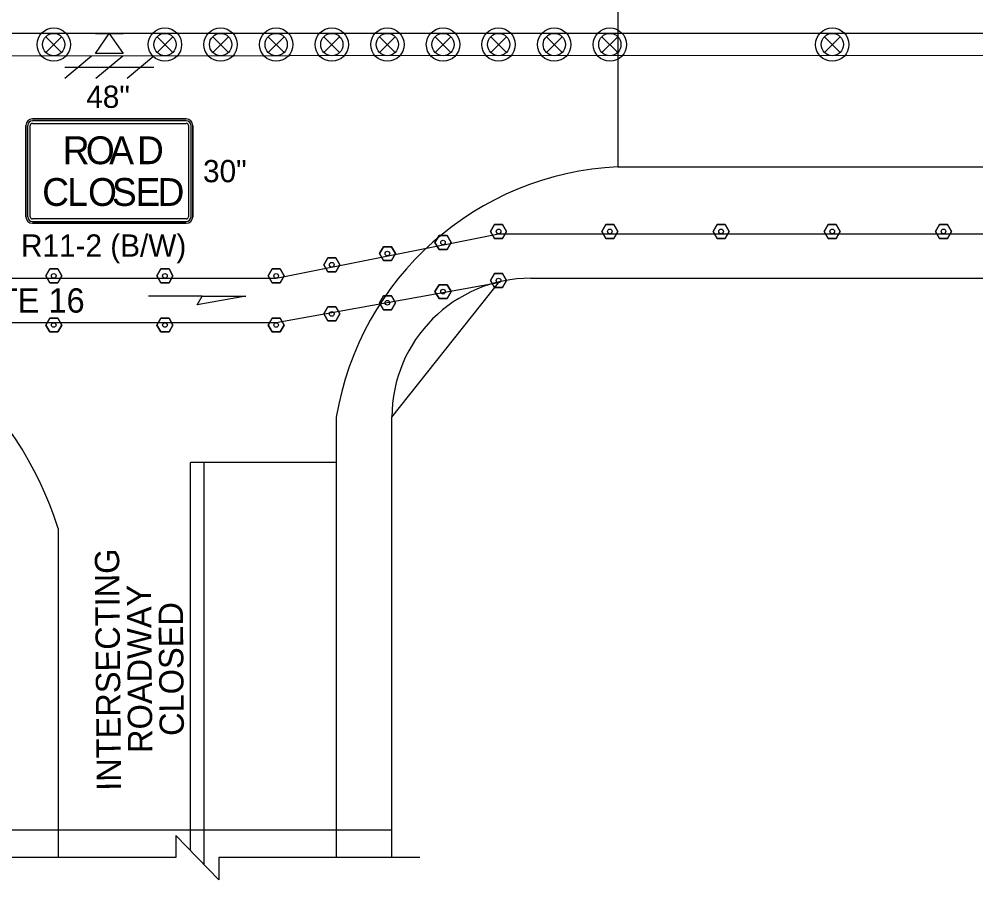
# Model space of a CAD drawing. Extents: x 99958 to 100176, y 99935 to 100011.
# Drawn here: x 100151.034 to 100153.787, y 99972.342 to 99974.818 of the extents above; entities that cross this region are included whole.
import ezdxf

# ---------------------------------------------------------------- set-up
doc = ezdxf.new("R2010")
doc.units = 0
for name, color, linetype in [('RD_ED_ShoulderPavedEdge', 7, 'Continuous'), ('RD_MK_LineDblYellowCenter', 7, 'Continuous'), ('RD_MK_LineEdgeWhite', 7, 'Continuous'), ('RD_MK_LineEdgeYellow', 7, 'Continuous'), ('RD_MK_LineLane', 7, 'Continuous'), ('RD_MK_LineStop', 7, 'Continuous'), ('SH_DE_DetailBody1Text', 7, 'Continuous'), ('TR_SN_ConstructionSigns', 7, 'Continuous'), ('TR_WZ_BarricadeType3', 7, 'Continuous'), ('TR_WZ_PortableSignMountBlk-Wht', 7, 'Continuous'), ('TR_WZ_TrafficSafetyDrum', 7, 'Continuous'), ('TR_WZ_TubularMarker', 7, 'Continuous'), ('TR_WZ_WorkZoneDetails', 7, 'Continuous'), ('TR_WZ_WorkZoneTextCurrent', 7, 'Continuous')]:
    doc.layers.add(name, color=color, linetype=linetype)

msp = doc.modelspace()

# ---------------------------------------------------------------- linework, layer by layer
at = {"layer": 'RD_ED_ShoulderPavedEdge'}
msp.add_line((100152.5069, 99974.0725), (100155.43, 99974.0725), dxfattribs=at)
msp.add_lwpolyline([(100152.1069, 99972.4059), (100152.1069, 99973.6724)], dxfattribs=at)
msp.add_arc((100152.5069, 99973.6724), 0.4, 90, 180, dxfattribs=at)
at = {"layer": 'RD_MK_LineDblYellowCenter'}
for p, q in [((100151.5269, 99972.4266), (100151.5269, 99973.5425)), ((100151.5669, 99972.3852), (100151.5669, 99973.5425))]:
    msp.add_line(p, q, dxfattribs=at)
at = {"layer": 'RD_MK_LineEdgeWhite'}
for p, q in [((100151.9469, 99973.6724), (100151.9469, 99972.4059)), ((100151.1469, 99973.3524), (100151.1469, 99972.4059))]:
    msp.add_line(p, q, dxfattribs=at)
for centre, radius, start, end in [((100152.7969, 99973.5319), 0.8615, 92.6555, 170.6116), ((100152.7969, 99973.5319), 0.8615, 92.6555, 170.6116), ((100150.132, 99973.0262), 1.0661, 17.8172, 78.9158)]:
    msp.add_arc(centre, radius, start, end, dxfattribs=at)
at = {"layer": 'RD_MK_LineEdgeYellow'}
msp.add_line((100152.7569, 99974.3924), (100155.43, 99974.3924), dxfattribs=at)
at = {"layer": 'RD_MK_LineLane'}
msp.add_lwpolyline([(100155.43, 99974.7764), (100148.195, 99974.7764)], dxfattribs=at)
at = {"layer": 'RD_MK_LineStop'}
msp.add_line((100151.9469, 99973.5425), (100151.5269, 99973.5425), dxfattribs=at)
at = {"layer": 'TR_SN_ConstructionSigns'}
for p, q in [((100151.0538, 99974.2492), (100151.0538, 99974.5117)), ((100151.0538, 99974.5117), (100151.0538, 99974.2492)), ((100151.0538, 99974.5117), (100151.0538, 99974.2492)), ((100151.0588, 99974.5117), (100151.0588, 99974.2492)), ((100151.0663, 99974.2492), (100151.0663, 99974.5117)), ((100151.0726, 99974.5304), (100151.5151, 99974.5304)), ((100151.5151, 99974.5304), (100151.0726, 99974.5304)), ((100151.5151, 99974.5304), (100151.0726, 99974.5304)), ((100151.5151, 99974.5254), (100151.0726, 99974.5254)), ((100151.0726, 99974.5179), (100151.5151, 99974.5179)), ((100151.5213, 99974.5117), (100151.5213, 99974.2492)), ((100151.5288, 99974.2492), (100151.5288, 99974.5117)), ((100151.5338, 99974.5117), (100151.5338, 99974.2492)), ((100151.5338, 99974.2492), (100151.5338, 99974.5117)), ((100151.5338, 99974.2492), (100151.5338, 99974.5117)), ((100151.5151, 99974.2429), (100151.0726, 99974.2429)), ((100151.0726, 99974.2354), (100151.5151, 99974.2354)), ((100151.5151, 99974.2304), (100151.0726, 99974.2304)), ((100151.0726, 99974.2304), (100151.5151, 99974.2304)), ((100151.0726, 99974.2304), (100151.5151, 99974.2304))]:
    msp.add_line(p, q, dxfattribs=at)
for centre, radius, start, end in [((100151.0726, 99974.5117), 0.0187, 90, 180), ((100151.0726, 99974.5117), 0.0187, 90, 180), ((100151.0726, 99974.5117), 0.0187, 90, 180), ((100151.0726, 99974.5117), 0.0137, 90, 180), ((100151.0726, 99974.5117), 0.00625, 90, 180), ((100151.5151, 99974.5117), 0.0187, 0, 90), ((100151.5151, 99974.5117), 0.0187, 0, 90), ((100151.5151, 99974.5117), 0.0187, 0, 90), ((100151.5151, 99974.5117), 0.0137, 0, 90), ((100151.5151, 99974.5117), 0.00625, 0, 90), ((100151.0726, 99974.2492), 0.0187, 180, 270), ((100151.0726, 99974.2492), 0.0187, 180, 270), ((100151.0726, 99974.2492), 0.0187, 180, 270), ((100151.0726, 99974.2492), 0.0137, 180, 270), ((100151.0726, 99974.2492), 0.00625, 180, 270), ((100151.5151, 99974.2492), 0.0137, 270, 0), ((100151.5151, 99974.2492), 0.00625, 270, 0), ((100151.5151, 99974.2492), 0.0187, 270, 0), ((100151.5151, 99974.2492), 0.0187, 270, 0), ((100151.5151, 99974.2492), 0.0187, 270, 0)]:
    msp.add_arc(centre, radius, start, end, dxfattribs=at)
at = {"layer": 'TR_WZ_BarricadeType3'}
for p, q in [((100151.2427, 99974.711), (100151.1656, 99974.647)), ((100151.3325, 99974.711), (100151.2553, 99974.647)), ((100151.4223, 99974.711), (100151.3451, 99974.647)), ((100151.1659, 99974.679), (100151.4219, 99974.679))]:
    msp.add_line(p, q, dxfattribs=at)
at = {"layer": 'TR_WZ_PortableSignMountBlk-Wht'}
msp.add_line((100151.2539, 99974.7764), (100151.3339, 99974.7764), dxfattribs=at)
msp.add_lwpolyline([(100151.2938, 99974.7764), (100151.3339, 99974.719), (100151.2539, 99974.719)], close=True, dxfattribs=at)
at = {"layer": 'TR_WZ_TrafficSafetyDrum'}
for p, q in [((100151.1113, 99974.7671), (100151.1565, 99974.7218)), ((100151.1565, 99974.7671), (100151.1113, 99974.7218)), ((100151.4313, 99974.7671), (100151.4765, 99974.7218)), ((100151.4765, 99974.7671), (100151.4313, 99974.7218)), ((100151.5913, 99974.7671), (100151.6365, 99974.7218)), ((100151.6365, 99974.7671), (100151.5913, 99974.7218)), ((100151.7513, 99974.7671), (100151.7965, 99974.7218)), ((100151.7965, 99974.7671), (100151.7513, 99974.7218)), ((100151.9113, 99974.7671), (100151.9565, 99974.7218)), ((100151.9565, 99974.7671), (100151.9113, 99974.7218)), ((100152.0713, 99974.7671), (100152.1165, 99974.7218)), ((100152.1165, 99974.7671), (100152.0713, 99974.7218)), ((100152.2313, 99974.7671), (100152.2765, 99974.7218)), ((100152.2765, 99974.7671), (100152.2313, 99974.7218)), ((100152.3913, 99974.7671), (100152.4365, 99974.7218)), ((100152.4365, 99974.7671), (100152.3913, 99974.7218)), ((100152.5513, 99974.7671), (100152.5965, 99974.7218)), ((100152.5965, 99974.7671), (100152.5513, 99974.7218)), ((100152.7113, 99974.7671), (100152.7565, 99974.7218)), ((100152.7565, 99974.7671), (100152.7113, 99974.7218)), ((100153.3513, 99974.7671), (100153.3965, 99974.7218)), ((100153.3965, 99974.7671), (100153.3513, 99974.7218))]:
    msp.add_line(p, q, dxfattribs=at)
for centre, radius in [((100151.1339, 99974.7445), 0.048), ((100151.1339, 99974.7445), 0.048), ((100151.4539, 99974.7445), 0.048), ((100151.4539, 99974.7445), 0.048), ((100151.6139, 99974.7445), 0.048), ((100151.6139, 99974.7445), 0.048), ((100151.7739, 99974.7445), 0.048), ((100151.7739, 99974.7445), 0.048), ((100151.9339, 99974.7445), 0.048), ((100151.9339, 99974.7445), 0.048), ((100152.0939, 99974.7445), 0.048), ((100152.0939, 99974.7445), 0.048), ((100152.2539, 99974.7445), 0.048), ((100152.2539, 99974.7445), 0.048), ((100152.4139, 99974.7445), 0.048), ((100152.4139, 99974.7445), 0.048), ((100152.5739, 99974.7445), 0.048), ((100152.5739, 99974.7445), 0.048), ((100152.7339, 99974.7445), 0.048), ((100152.7339, 99974.7445), 0.048), ((100153.3739, 99974.7445), 0.048), ((100153.3739, 99974.7445), 0.048), ((100151.1339, 99974.7445), 0.032), ((100151.4539, 99974.7445), 0.032), ((100151.6139, 99974.7445), 0.032), ((100151.7739, 99974.7445), 0.032), ((100151.9339, 99974.7445), 0.032), ((100152.0939, 99974.7445), 0.032), ((100152.2539, 99974.7445), 0.032), ((100152.4139, 99974.7445), 0.032), ((100152.5739, 99974.7445), 0.032), ((100152.7339, 99974.7445), 0.032), ((100153.3739, 99974.7445), 0.032)]:
    msp.add_circle(centre, radius, dxfattribs=at)
at = {"layer": 'TR_WZ_TubularMarker'}
for points in [[(100152.3908, 99974.2071), (100152.4024, 99974.2271), (100152.4255, 99974.2271), (100152.437, 99974.2071), (100152.4255, 99974.1871), (100152.4024, 99974.1871)], [(100152.7108, 99974.2071), (100152.7224, 99974.2271), (100152.7455, 99974.2271), (100152.757, 99974.2071), (100152.7455, 99974.1871), (100152.7224, 99974.1871)], [(100153.0308, 99974.2071), (100153.0424, 99974.2271), (100153.0655, 99974.2271), (100153.077, 99974.2071), (100153.0655, 99974.1871), (100153.0424, 99974.1871)], [(100153.3508, 99974.2071), (100153.3624, 99974.2271), (100153.3855, 99974.2271), (100153.397, 99974.2071), (100153.3855, 99974.1871), (100153.3624, 99974.1871)], [(100153.6708, 99974.2071), (100153.6824, 99974.2271), (100153.7055, 99974.2271), (100153.717, 99974.2071), (100153.7055, 99974.1871), (100153.6824, 99974.1871)], [(100152.2308, 99974.1751), (100152.2424, 99974.1951), (100152.2655, 99974.1951), (100152.277, 99974.1751), (100152.2655, 99974.1551), (100152.2424, 99974.1551)], [(100152.0708, 99974.1431), (100152.0824, 99974.1631), (100152.1055, 99974.1631), (100152.117, 99974.1431), (100152.1055, 99974.1231), (100152.0824, 99974.1231)], [(100151.9108, 99974.1111), (100151.9224, 99974.1311), (100151.9455, 99974.1311), (100151.957, 99974.1111), (100151.9455, 99974.0911), (100151.9224, 99974.0911)], [(100151.1108, 99974.0791), (100151.1224, 99974.0991), (100151.1455, 99974.0991), (100151.157, 99974.0791), (100151.1455, 99974.0591), (100151.1224, 99974.0591)], [(100151.4308, 99974.0791), (100151.4424, 99974.0991), (100151.4655, 99974.0991), (100151.477, 99974.0791), (100151.4655, 99974.0591), (100151.4424, 99974.0591)], [(100151.7508, 99974.0791), (100151.7624, 99974.0991), (100151.7855, 99974.0991), (100151.797, 99974.0791), (100151.7855, 99974.0591), (100151.7624, 99974.0591)], [(100152.3908, 99974.0658), (100152.4024, 99974.0858), (100152.4255, 99974.0858), (100152.437, 99974.0658), (100152.4255, 99974.0458), (100152.4024, 99974.0458)], [(100152.2308, 99974.0338), (100152.2424, 99974.0538), (100152.2655, 99974.0538), (100152.277, 99974.0338), (100152.2655, 99974.0138), (100152.2424, 99974.0138)], [(100152.0708, 99974.0018), (100152.0824, 99974.0218), (100152.1055, 99974.0218), (100152.117, 99974.0018), (100152.1055, 99973.9818), (100152.0824, 99973.9818)], [(100151.9108, 99973.9698), (100151.9224, 99973.9898), (100151.9455, 99973.9898), (100151.957, 99973.9698), (100151.9455, 99973.9498), (100151.9224, 99973.9498)], [(100151.1108, 99973.9378), (100151.1224, 99973.9578), (100151.1455, 99973.9578), (100151.157, 99973.9378), (100151.1455, 99973.9178), (100151.1224, 99973.9178)], [(100151.4308, 99973.9378), (100151.4424, 99973.9578), (100151.4655, 99973.9578), (100151.477, 99973.9378), (100151.4655, 99973.9178), (100151.4424, 99973.9178)], [(100151.7508, 99973.9378), (100151.7624, 99973.9578), (100151.7855, 99973.9578), (100151.797, 99973.9378), (100151.7855, 99973.9178), (100151.7624, 99973.9178)]]:
    msp.add_lwpolyline(points, close=True, dxfattribs=at)
for points in [[(100152.4024, 99974.1871), (100152.4255, 99974.1871), (100152.437, 99974.2071), (100152.4255, 99974.2271), (100152.4024, 99974.2271), (100152.3908, 99974.2071), (100152.4024, 99974.1871)], [(100152.7224, 99974.1871), (100152.7455, 99974.1871), (100152.757, 99974.2071), (100152.7455, 99974.2271), (100152.7224, 99974.2271), (100152.7108, 99974.2071), (100152.7224, 99974.1871)], [(100153.0424, 99974.1871), (100153.0655, 99974.1871), (100153.077, 99974.2071), (100153.0655, 99974.2271), (100153.0424, 99974.2271), (100153.0308, 99974.2071), (100153.0424, 99974.1871)], [(100153.3624, 99974.1871), (100153.3855, 99974.1871), (100153.397, 99974.2071), (100153.3855, 99974.2271), (100153.3624, 99974.2271), (100153.3508, 99974.2071), (100153.3624, 99974.1871)], [(100153.6824, 99974.1871), (100153.7055, 99974.1871), (100153.717, 99974.2071), (100153.7055, 99974.2271), (100153.6824, 99974.2271), (100153.6708, 99974.2071), (100153.6824, 99974.1871)], [(100152.2424, 99974.1551), (100152.2655, 99974.1551), (100152.277, 99974.1751), (100152.2655, 99974.1951), (100152.2424, 99974.1951), (100152.2308, 99974.1751), (100152.2424, 99974.1551)], [(100152.0824, 99974.1231), (100152.1055, 99974.1231), (100152.117, 99974.1431), (100152.1055, 99974.1631), (100152.0824, 99974.1631), (100152.0708, 99974.1431), (100152.0824, 99974.1231)], [(100151.9224, 99974.0911), (100151.9455, 99974.0911), (100151.957, 99974.1111), (100151.9455, 99974.1311), (100151.9224, 99974.1311), (100151.9108, 99974.1111), (100151.9224, 99974.0911)], [(100151.1224, 99974.0591), (100151.1455, 99974.0591), (100151.157, 99974.0791), (100151.1455, 99974.0991), (100151.1224, 99974.0991), (100151.1108, 99974.0791), (100151.1224, 99974.0591)], [(100151.4424, 99974.0591), (100151.4655, 99974.0591), (100151.477, 99974.0791), (100151.4655, 99974.0991), (100151.4424, 99974.0991), (100151.4308, 99974.0791), (100151.4424, 99974.0591)], [(100151.7624, 99974.0591), (100151.7855, 99974.0591), (100151.797, 99974.0791), (100151.7855, 99974.0991), (100151.7624, 99974.0991), (100151.7508, 99974.0791), (100151.7624, 99974.0591)], [(100152.4024, 99974.0458), (100152.4255, 99974.0458), (100152.437, 99974.0658), (100152.4255, 99974.0858), (100152.4024, 99974.0858), (100152.3908, 99974.0658), (100152.4024, 99974.0458)], [(100152.2424, 99974.0138), (100152.2655, 99974.0138), (100152.277, 99974.0338), (100152.2655, 99974.0538), (100152.2424, 99974.0538), (100152.2308, 99974.0338), (100152.2424, 99974.0138)], [(100152.0824, 99973.9818), (100152.1055, 99973.9818), (100152.117, 99974.0018), (100152.1055, 99974.0218), (100152.0824, 99974.0218), (100152.0708, 99974.0018), (100152.0824, 99973.9818)], [(100151.9224, 99973.9498), (100151.9455, 99973.9498), (100151.957, 99973.9698), (100151.9455, 99973.9898), (100151.9224, 99973.9898), (100151.9108, 99973.9698), (100151.9224, 99973.9498)], [(100151.1224, 99973.9178), (100151.1455, 99973.9178), (100151.157, 99973.9378), (100151.1455, 99973.9578), (100151.1224, 99973.9578), (100151.1108, 99973.9378), (100151.1224, 99973.9178)], [(100151.4424, 99973.9178), (100151.4655, 99973.9178), (100151.477, 99973.9378), (100151.4655, 99973.9578), (100151.4424, 99973.9578), (100151.4308, 99973.9378), (100151.4424, 99973.9178)], [(100151.7624, 99973.9178), (100151.7855, 99973.9178), (100151.797, 99973.9378), (100151.7855, 99973.9578), (100151.7624, 99973.9578), (100151.7508, 99973.9378), (100151.7624, 99973.9178)]]:
    msp.add_lwpolyline(points, dxfattribs=at)
for centre in [(100152.4139, 99974.2071), (100152.7339, 99974.2071), (100153.0539, 99974.2071), (100153.3739, 99974.2071), (100153.6939, 99974.2071), (100152.2539, 99974.1751), (100152.0939, 99974.1431), (100151.9339, 99974.1111), (100151.1339, 99974.0791), (100151.4539, 99974.0791), (100151.7739, 99974.0791), (100152.4139, 99974.0658), (100152.2539, 99974.0338), (100152.0939, 99974.0018), (100151.9339, 99973.9698), (100151.1339, 99973.9378), (100151.4539, 99973.9378), (100151.7739, 99973.9378)]:
    msp.add_circle(centre, 0.00667, dxfattribs=at)
at = {"layer": 'TR_WZ_WorkZoneDetails'}
for p, q in [((100152.7569, 99974.9637), (100152.7569, 99974.3924)), ((100151.5612, 99974.0208), (100151.4069, 99974.0208))]:
    msp.add_line(p, q, dxfattribs=at)
for points in [[(100148.275, 99974.7114), (100148.275, 99974.2005), (100148.8478, 99974.2005), (100149.5869, 99974.0725), (100149.5869, 99974.0725), (100149.5869, 99974.0725), (100150.3369, 99974.0725), (100150.3369, 99974.0725), (100150.3369, 99974.0725), (100150.4939, 99974.0725), (100151.7739, 99974.0725), (100152.4139, 99974.2005), (100152.4139, 99974.2005), (100155.35, 99974.2005), (100155.35, 99974.7134)], [(100150.3369, 99973.9444), (100150.7436, 99973.7381), (100150.9869, 99973.3524), (100150.9869, 99972.4859), (100150.9869, 99972.4859), (100150.9869, 99972.4859), (100151.1469, 99972.4859), (100151.1469, 99972.4859), (100151.1469, 99972.4859), (100151.9469, 99972.4859), (100152.1069, 99972.4859), (100152.1069, 99973.6724), (100152.1069, 99973.6724), (100152.4139, 99974.0591), (100151.7739, 99973.9444)], [(100151.687, 99974.0208), (100151.5469, 99973.9961), (100151.5612, 99974.0208)]]:
    msp.add_lwpolyline(points, close=True, dxfattribs=at)
msp.add_lwpolyline([(100152.1869, 99972.4059), (100151.6089, 99972.4059), (100151.6089, 99972.3419), (100151.485, 99972.4699), (100151.485, 99972.4059), (100150.9069, 99972.4059)], dxfattribs=at)

# ---------------------------------------------------------------- texts
at = {"layer": 'SH_DE_DetailBody1Text'}
for s, p in [('INTERSECTING', (100151.3276, 99972.5982)), ('INTERSECTING', (100151.3276, 99972.5982)), ('ROADWAY', (100151.4178, 99972.7072)), ('ROADWAY', (100151.4178, 99972.7072)), ('CLOSED', (100151.5085, 99972.7561)), ('CLOSED', (100151.5085, 99972.7561))]:
    msp.add_text(s, height=0.07, rotation=90.4626, dxfattribs=at).set_placement(p)
at = {"layer": 'TR_SN_ConstructionSigns'}
for s, p in [('48"', (100151.2274, 99974.5624)), ('30"', (100151.5634, 99974.3485)), ('R11-2 (B/W)', (100151.0397, 99974.1344))]:
    msp.add_text(s, height=0.064, rotation=360, dxfattribs=at).set_placement(p)
for s, p in [('O', (100151.2262, 99974.4004)), ('R', (100151.1598, 99974.4004)), ('A', (100151.2934, 99974.4004)), ('D', (100151.3734, 99974.4004)), ('C', (100151.1006, 99974.2804)), ('L', (100151.1726, 99974.2804)), ('O', (100151.2326, 99974.2804)), ('S', (100151.3014, 99974.2804)), ('E', (100151.3694, 99974.2804)), ('D', (100151.4326, 99974.2804))]:
    msp.add_text(s, height=0.08, dxfattribs=at).set_placement(p)
at = {"layer": 'TR_WZ_WorkZoneTextCurrent'}
msp.add_text('SEE NOTE 16', height=0.07, dxfattribs=at).set_placement((100150.6193, 99973.9734))

doc.saveas('drawing.dxf')
